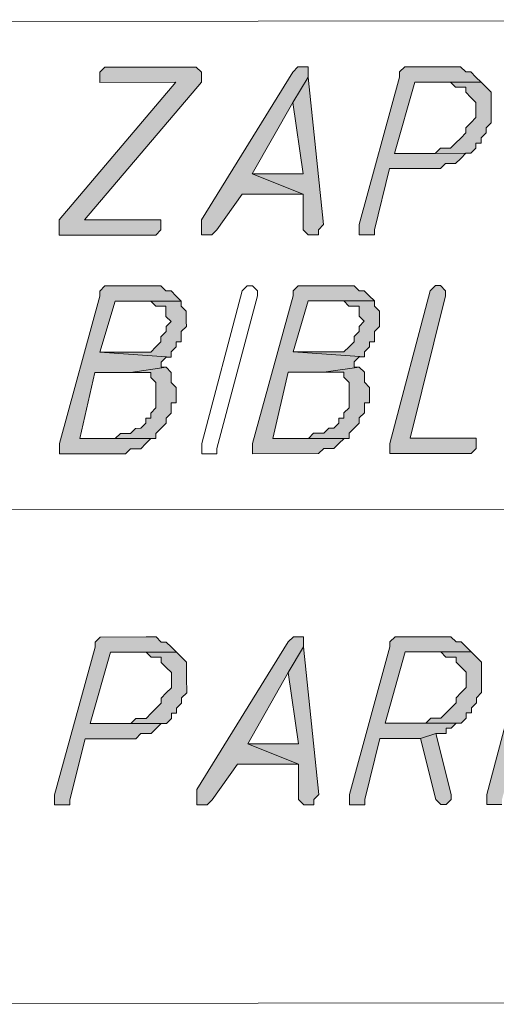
# Model space of a CAD drawing. Header units: inches. Extents: x -5850 to 5646, y 8947 to 13007.
# Tile 363 of 548: x -2358 to -2318, y 9955 to 10036. Entities that reach past the tile are written whole.
import ezdxf

# ---------------------------------------------------------------- set-up
doc = ezdxf.new("R2010")
doc.units = ezdxf.units.IN
doc.header["$MEASUREMENT"] = 0
for name, color, linetype in [('at_Entity', 7, 'Continuous'), ('at_Rect', 7, 'Continuous'), ('at_Solid', 7, 'Continuous')]:
    doc.layers.add(name, color=color, linetype=linetype)

msp = doc.modelspace()

# ---------------------------------------------------------------- hatches: boundary and pattern name
at = {"layer": 'at_Solid', "lineweight": 20}
for points in [[(-2343.834, 10032.538), (-2351.016, 10032.532), (-2351.434, 10032.108), (-2351.433, 10031.266), (-2345.098, 10031.271), (-2354.802, 10019.853), (-2354.801, 10018.587), (-2346.777, 10018.595), (-2346.353, 10019.019), (-2346.354, 10019.861), (-2352.689, 10019.855), (-2342.985, 10031.273), (-2342.986, 10032.115), (-2343.41, 10032.539)], [(-2334.538, 10032.547), (-2334.962, 10032.546), (-2335.385, 10032.122), (-2342.975, 10019.864), (-2342.974, 10018.598), (-2342.132, 10018.599), (-2341.708, 10019.023), (-2339.597, 10021.98), (-2334.528, 10021.985), (-2338.757, 10023.671), (-2335.383, 10029.59), (-2334.119, 10031.699), (-2334.12, 10032.547)], [(-2322.292, 10032.558), (-2326.095, 10032.554), (-2326.513, 10032.13), (-2326.513, 10031.706), (-2329.881, 10019.457), (-2329.88, 10018.61), (-2328.614, 10018.611), (-2328.615, 10019.035), (-2327.353, 10024.105), (-2323.126, 10024.109), (-2322.703, 10024.533), (-2321.861, 10024.533), (-2321.438, 10024.952), (-2321.02, 10025.376), (-2320.596, 10025.377), (-2326.931, 10025.371), (-2325.246, 10031.289), (-2319.754, 10031.294), (-2320.178, 10031.712), (-2320.602, 10032.135), (-2321.026, 10032.135), (-2321.444, 10032.558), (-2321.868, 10032.558)], [(-2334.119, 10031.699), (-2335.383, 10029.59), (-2334.53, 10023.675), (-2338.757, 10023.671), (-2334.528, 10021.985), (-2334.526, 10019.029), (-2334.107, 10018.606), (-2333.259, 10018.607), (-2333.26, 10019.031), (-2332.836, 10019.455)], [(-2319.754, 10031.294), (-2322.291, 10031.292), (-2321.867, 10030.868), (-2321.025, 10030.869), (-2321.024, 10030.445), (-2320.6, 10030.022), (-2320.176, 10029.604), (-2320.175, 10028.338), (-2320.598, 10027.914), (-2321.022, 10027.49), (-2321.021, 10027.066), (-2321.439, 10026.647), (-2321.863, 10026.223), (-2322.286, 10025.799), (-2323.128, 10025.798), (-2323.551, 10025.374), (-2326.931, 10025.371), (-2320.596, 10025.377), (-2320.172, 10025.801), (-2320.173, 10026.225), (-2319.749, 10026.225), (-2319.749, 10026.649), (-2319.326, 10027.067), (-2319.326, 10027.491), (-2318.909, 10027.915), (-2318.91, 10029.181), (-2318.911, 10030.447), (-2319.329, 10030.871)], [(-2347.197, 10014.373), (-2351, 10014.37), (-2351.418, 10013.945), (-2351.417, 10013.522), (-2354.786, 10001.273), (-2354.785, 10000.849), (-2354.785, 10000.425), (-2349.298, 10000.43), (-2348.874, 10000.854), (-2348.027, 10000.855), (-2347.603, 10001.279), (-2347.185, 10001.698), (-2346.762, 10001.698), (-2353.096, 10001.692), (-2351.836, 10007.186), (-2348.88, 10007.189), (-2345.925, 10007.615), (-2346.343, 10007.615), (-2346.343, 10008.039), (-2345.926, 10008.457), (-2345.502, 10008.458), (-2351.413, 10008.876), (-2350.151, 10013.104), (-2344.658, 10013.109), (-2345.083, 10013.527), (-2345.507, 10013.951), (-2345.931, 10013.95), (-2346.349, 10014.374), (-2346.773, 10014.373)], [(-2331.148, 10014.387), (-2334.945, 10014.384), (-2335.369, 10013.96), (-2335.368, 10013.536), (-2338.737, 10001.287), (-2338.736, 10000.863), (-2338.736, 10000.439), (-2333.243, 10000.444), (-2332.82, 10000.869), (-2331.978, 10000.869), (-2331.554, 10001.293), (-2331.137, 10001.712), (-2330.713, 10001.712), (-2337.048, 10001.707), (-2335.787, 10007.201), (-2332.826, 10007.203), (-2329.87, 10007.63), (-2330.294, 10007.629), (-2330.295, 10008.053), (-2329.871, 10008.472), (-2329.447, 10008.472), (-2335.364, 10008.891), (-2334.102, 10013.119), (-2328.609, 10013.124), (-2329.034, 10013.542), (-2329.452, 10013.965), (-2329.876, 10013.965), (-2330.3, 10014.388), (-2330.724, 10014.388)], [(-2323.542, 10014.394), (-2323.965, 10013.97), (-2327.333, 10001.297), (-2327.332, 10000.45), (-2320.574, 10000.456), (-2320.15, 10000.88), (-2320.151, 10001.722), (-2325.644, 10001.717), (-2322.693, 10013.547), (-2322.694, 10013.971), (-2323.118, 10014.394)], [(-2344.658, 10013.109), (-2347.196, 10013.107), (-2346.771, 10012.684), (-2345.929, 10012.684), (-2345.929, 10011.837), (-2345.504, 10011.419), (-2345.928, 10010.995), (-2345.928, 10010.571), (-2346.345, 10010.147), (-2346.345, 10009.723), (-2346.768, 10009.304), (-2347.192, 10008.88), (-2351.413, 10008.876), (-2345.502, 10008.458), (-2345.502, 10008.882), (-2345.079, 10009.306), (-2345.079, 10009.724), (-2344.655, 10009.724), (-2344.656, 10010.572), (-2344.238, 10010.996), (-2344.239, 10011.42), (-2344.239, 10012.262), (-2344.658, 10012.686)], [(-2328.609, 10013.124), (-2331.147, 10013.121), (-2330.723, 10012.698), (-2329.875, 10012.699), (-2329.874, 10011.851), (-2329.45, 10011.433), (-2329.873, 10011.009), (-2329.873, 10010.585), (-2330.296, 10010.161), (-2330.296, 10009.737), (-2330.72, 10009.319), (-2331.143, 10008.894), (-2335.364, 10008.891), (-2329.447, 10008.472), (-2329.448, 10008.896), (-2329.03, 10009.32), (-2329.03, 10009.738), (-2328.606, 10009.739), (-2328.607, 10010.586), (-2328.184, 10011.011), (-2328.184, 10011.434), (-2328.185, 10012.276), (-2328.609, 10012.7)], [(-2345.925, 10007.615), (-2348.88, 10007.189), (-2347.19, 10007.191), (-2347.19, 10006.767), (-2346.766, 10006.349), (-2346.764, 10004.235), (-2347.187, 10003.811), (-2347.187, 10003.387), (-2347.605, 10003.387), (-2347.605, 10002.969), (-2348.028, 10002.545), (-2348.452, 10002.544), (-2348.875, 10002.12), (-2349.718, 10002.119), (-2350.141, 10001.695), (-2353.096, 10001.692), (-2346.762, 10001.698), (-2346.762, 10002.122), (-2346.339, 10002.546), (-2345.921, 10002.97), (-2345.921, 10003.389), (-2345.498, 10003.813), (-2345.498, 10004.655), (-2345.075, 10004.655), (-2345.075, 10005.503), (-2345.076, 10005.927), (-2345.5, 10006.35), (-2345.501, 10007.192)], [(-2329.87, 10007.63), (-2332.826, 10007.203), (-2331.141, 10007.205), (-2331.141, 10006.781), (-2330.717, 10006.363), (-2330.715, 10004.25), (-2331.138, 10003.826), (-2331.138, 10003.402), (-2331.556, 10003.401), (-2331.556, 10002.983), (-2331.979, 10002.559), (-2332.403, 10002.559), (-2332.821, 10002.134), (-2333.669, 10002.134), (-2334.092, 10001.709), (-2337.048, 10001.707), (-2330.713, 10001.712), (-2330.713, 10002.136), (-2330.29, 10002.56), (-2329.866, 10002.985), (-2329.867, 10003.403), (-2329.443, 10003.827), (-2329.444, 10004.669), (-2329.026, 10004.669), (-2329.026, 10005.517), (-2329.027, 10005.941), (-2329.445, 10006.364), (-2329.446, 10007.206)], [(-2347.589, 9985.225), (-2351.392, 9985.221), (-2351.816, 9984.797), (-2351.815, 9984.379), (-2355.184, 9972.124), (-2355.183, 9971.277), (-2353.917, 9971.278), (-2353.917, 9971.702), (-2352.65, 9976.772), (-2348.429, 9976.776), (-2348.006, 9977.2), (-2347.164, 9977.201), (-2346.74, 9977.625), (-2346.317, 9978.049), (-2345.898, 9978.049), (-2352.233, 9978.044), (-2350.549, 9983.956), (-2345.056, 9983.961), (-2345.48, 9984.384), (-2345.905, 9984.802), (-2346.323, 9984.802), (-2346.747, 9985.225), (-2347.171, 9985.225)], [(-2334.919, 9985.236), (-2335.343, 9985.236), (-2335.767, 9984.811), (-2343.356, 9972.559), (-2343.355, 9971.287), (-2342.508, 9971.288), (-2342.09, 9971.712), (-2339.979, 9974.67), (-2334.91, 9974.674), (-2339.138, 9976.36), (-2335.764, 9982.28), (-2334.495, 9984.394), (-2334.496, 9985.236)], [(-2323.092, 9985.246), (-2326.895, 9985.243), (-2327.318, 9984.819), (-2327.318, 9984.401), (-2330.686, 9972.146), (-2330.686, 9971.299), (-2329.414, 9971.3), (-2329.415, 9971.724), (-2328.153, 9976.794), (-2324.774, 9976.797), (-2323.508, 9977.222), (-2322.661, 9977.222), (-2322.661, 9977.646), (-2322.243, 9977.647), (-2321.82, 9978.071), (-2321.396, 9978.071), (-2327.731, 9978.065), (-2326.052, 9983.978), (-2320.559, 9983.983), (-2320.983, 9984.406), (-2321.402, 9984.824), (-2321.826, 9984.824), (-2322.25, 9985.247), (-2322.668, 9985.247)], [(-2315.491, 9985.253), (-2315.915, 9984.829), (-2319.277, 9972.156), (-2319.276, 9971.309), (-2318.01, 9971.31), (-2318.011, 9971.734), (-2316.749, 9976.38), (-2314.214, 9978.496), (-2315.909, 9978.918), (-2314.643, 9984.412), (-2314.643, 9984.83), (-2315.067, 9985.254)], [(-2334.495, 9984.394), (-2335.764, 9982.28), (-2334.911, 9976.364), (-2339.138, 9976.36), (-2334.91, 9974.674), (-2334.907, 9971.719), (-2334.483, 9971.295), (-2333.641, 9971.296), (-2333.641, 9971.72), (-2333.218, 9972.144)], [(-2320.559, 9983.983), (-2323.091, 9983.981), (-2322.666, 9983.557), (-2321.824, 9983.558), (-2321.824, 9983.14), (-2321.4, 9982.716), (-2320.981, 9982.293), (-2320.98, 9981.027), (-2321.398, 9980.603), (-2321.821, 9980.179), (-2321.821, 9979.755), (-2322.244, 9979.336), (-2322.662, 9978.912), (-2323.086, 9978.488), (-2323.933, 9978.487), (-2324.351, 9978.069), (-2327.731, 9978.065), (-2321.396, 9978.071), (-2320.978, 9978.49), (-2320.978, 9978.914), (-2320.554, 9978.914), (-2320.555, 9979.338), (-2320.131, 9979.756), (-2320.132, 9980.18), (-2319.708, 9980.604), (-2319.709, 9981.87), (-2319.711, 9983.142), (-2320.135, 9983.559)], [(-2345.056, 9983.961), (-2347.588, 9983.959), (-2347.169, 9983.535), (-2346.322, 9983.536), (-2346.321, 9983.118), (-2345.903, 9982.694), (-2345.478, 9982.271), (-2345.477, 9981.005), (-2345.901, 9980.581), (-2346.319, 9980.157), (-2346.318, 9979.733), (-2346.742, 9979.314), (-2347.165, 9978.89), (-2347.583, 9978.466), (-2348.431, 9978.465), (-2348.854, 9978.047), (-2352.233, 9978.044), (-2345.898, 9978.049), (-2345.475, 9978.468), (-2345.475, 9978.892), (-2345.052, 9978.892), (-2345.052, 9979.316), (-2344.629, 9979.734), (-2344.629, 9980.158), (-2344.211, 9980.582), (-2344.212, 9981.848), (-2344.213, 9983.12), (-2344.632, 9983.538)], [(-2323.508, 9977.222), (-2324.774, 9976.797), (-2323.504, 9971.729), (-2323.079, 9971.305), (-2322.656, 9971.306), (-2322.238, 9971.73), (-2322.238, 9972.154)]]:
    msp.add_hatch(color=7, dxfattribs=at).paths.add_polyline_path(points)

# ---------------------------------------------------------------- linework, layer by layer
at = {"layer": 'at_Entity', "color": 7, "lineweight": 20}
for p, q in [((-2351.016, 10032.532), (-2351.434, 10032.108)), ((-2343.834, 10032.538), (-2351.016, 10032.532)), ((-2343.41, 10032.539), (-2343.834, 10032.538)), ((-2342.986, 10032.115), (-2343.41, 10032.539)), ((-2334.962, 10032.546), (-2335.385, 10032.122)), ((-2334.538, 10032.547), (-2334.962, 10032.546)), ((-2334.12, 10032.547), (-2334.538, 10032.547)), ((-2334.119, 10031.699), (-2334.12, 10032.547)), ((-2326.095, 10032.554), (-2326.513, 10032.13)), ((-2322.292, 10032.558), (-2326.095, 10032.554)), ((-2321.868, 10032.558), (-2322.292, 10032.558)), ((-2321.444, 10032.558), (-2321.868, 10032.558)), ((-2321.026, 10032.135), (-2321.444, 10032.558)), ((-2351.434, 10032.108), (-2351.433, 10031.266)), ((-2342.985, 10031.273), (-2342.986, 10032.115)), ((-2342.986, 10032.115), (-2342.986, 10032.115)), ((-2335.385, 10032.122), (-2342.975, 10019.864)), ((-2334.119, 10031.699), (-2335.383, 10029.59)), ((-2335.383, 10029.59), (-2334.119, 10031.699)), ((-2332.836, 10019.455), (-2334.119, 10031.699)), ((-2326.513, 10031.706), (-2329.881, 10019.457)), ((-2326.513, 10032.13), (-2326.513, 10031.706)), ((-2320.602, 10032.135), (-2321.026, 10032.135)), ((-2320.178, 10031.712), (-2320.602, 10032.135)), ((-2319.754, 10031.294), (-2320.178, 10031.712)), ((-2320.178, 10031.712), (-2320.178, 10031.712)), ((-2345.098, 10031.271), (-2354.802, 10019.853)), ((-2352.689, 10019.855), (-2342.985, 10031.273)), ((-2351.433, 10031.266), (-2345.098, 10031.271)), ((-2326.931, 10025.371), (-2325.246, 10031.289)), ((-2325.246, 10031.289), (-2319.754, 10031.294)), ((-2319.754, 10031.294), (-2322.291, 10031.292)), ((-2322.291, 10031.292), (-2321.867, 10030.868)), ((-2321.867, 10030.868), (-2321.025, 10030.869)), ((-2321.025, 10030.869), (-2321.024, 10030.445)), ((-2319.329, 10030.871), (-2319.754, 10031.294)), ((-2318.911, 10030.447), (-2319.329, 10030.871)), ((-2319.329, 10030.871), (-2319.329, 10030.871)), ((-2321.024, 10030.445), (-2320.6, 10030.022)), ((-2320.6, 10030.022), (-2320.6, 10030.022)), ((-2320.6, 10030.022), (-2320.176, 10029.604)), ((-2318.91, 10029.181), (-2318.911, 10030.447)), ((-2338.757, 10023.671), (-2335.383, 10029.59)), ((-2335.383, 10029.59), (-2334.53, 10023.675)), ((-2320.176, 10029.604), (-2320.175, 10028.338)), ((-2318.909, 10027.915), (-2318.91, 10029.181)), ((-2320.175, 10028.338), (-2320.598, 10027.914)), ((-2320.598, 10027.914), (-2321.022, 10027.49)), ((-2321.022, 10027.49), (-2321.021, 10027.066)), ((-2320.598, 10027.914), (-2320.598, 10027.914)), ((-2319.326, 10027.491), (-2318.909, 10027.915)), ((-2319.326, 10027.067), (-2319.326, 10027.491)), ((-2321.439, 10026.647), (-2321.863, 10026.223)), ((-2321.021, 10027.066), (-2321.439, 10026.647)), ((-2319.749, 10026.649), (-2319.326, 10027.067)), ((-2319.749, 10026.225), (-2319.749, 10026.649)), ((-2323.128, 10025.798), (-2323.551, 10025.374)), ((-2322.286, 10025.799), (-2323.128, 10025.798)), ((-2321.863, 10026.223), (-2322.286, 10025.799)), ((-2321.863, 10026.223), (-2321.863, 10026.223)), ((-2320.596, 10025.377), (-2320.172, 10025.801)), ((-2320.172, 10025.801), (-2320.173, 10026.225)), ((-2320.173, 10026.225), (-2319.749, 10026.225)), ((-2326.931, 10025.371), (-2320.596, 10025.377)), ((-2320.596, 10025.377), (-2326.931, 10025.371)), ((-2323.551, 10025.374), (-2326.931, 10025.371)), ((-2321.861, 10024.533), (-2321.438, 10024.952)), ((-2321.438, 10024.952), (-2321.02, 10025.376)), ((-2321.438, 10024.952), (-2321.438, 10024.952)), ((-2321.02, 10025.376), (-2320.596, 10025.377)), ((-2328.615, 10019.035), (-2327.353, 10024.105)), ((-2327.353, 10024.105), (-2323.126, 10024.109)), ((-2323.126, 10024.109), (-2322.703, 10024.533)), ((-2322.703, 10024.533), (-2321.861, 10024.533)), ((-2334.53, 10023.675), (-2338.757, 10023.671)), ((-2338.757, 10023.671), (-2334.528, 10021.985)), ((-2334.528, 10021.985), (-2338.757, 10023.671)), ((-2341.708, 10019.023), (-2339.597, 10021.98)), ((-2339.597, 10021.98), (-2334.528, 10021.985)), ((-2334.528, 10021.985), (-2334.526, 10019.029)), ((-2354.802, 10019.853), (-2354.801, 10018.587)), ((-2346.354, 10019.861), (-2352.689, 10019.855)), ((-2346.353, 10019.019), (-2346.354, 10019.861)), ((-2342.975, 10019.864), (-2342.974, 10018.598)), ((-2333.26, 10019.031), (-2332.836, 10019.455)), ((-2329.881, 10019.457), (-2329.88, 10018.61)), ((-2354.801, 10018.587), (-2346.777, 10018.595)), ((-2346.777, 10018.595), (-2346.353, 10019.019)), ((-2342.974, 10018.598), (-2342.132, 10018.599)), ((-2342.132, 10018.599), (-2341.708, 10019.023)), ((-2334.526, 10019.029), (-2334.107, 10018.606)), ((-2334.107, 10018.606), (-2333.259, 10018.607)), ((-2333.259, 10018.607), (-2333.26, 10019.031)), ((-2329.88, 10018.61), (-2328.614, 10018.611)), ((-2328.614, 10018.611), (-2328.615, 10019.035)), ((-2351, 10014.37), (-2351.418, 10013.945)), ((-2347.197, 10014.373), (-2351, 10014.37)), ((-2346.773, 10014.373), (-2347.197, 10014.373)), ((-2346.349, 10014.374), (-2346.773, 10014.373)), ((-2345.931, 10013.95), (-2346.349, 10014.374)), ((-2339.59, 10013.956), (-2339.172, 10014.38)), ((-2339.172, 10014.38), (-2338.748, 10014.38)), ((-2338.748, 10014.38), (-2338.324, 10013.957)), ((-2334.945, 10014.384), (-2335.369, 10013.96)), ((-2331.148, 10014.387), (-2334.945, 10014.384)), ((-2330.724, 10014.388), (-2331.148, 10014.387)), ((-2330.3, 10014.388), (-2330.724, 10014.388)), ((-2329.876, 10013.965), (-2330.3, 10014.388)), ((-2323.542, 10014.394), (-2323.965, 10013.97)), ((-2323.542, 10014.394), (-2323.542, 10014.394)), ((-2323.118, 10014.394), (-2323.542, 10014.394)), ((-2322.694, 10013.971), (-2323.118, 10014.394)), ((-2351.417, 10013.522), (-2354.786, 10001.273)), ((-2351.418, 10013.945), (-2351.417, 10013.522)), ((-2345.507, 10013.951), (-2345.931, 10013.95)), ((-2345.083, 10013.527), (-2345.507, 10013.951)), ((-2344.658, 10013.109), (-2345.083, 10013.527)), ((-2345.083, 10013.527), (-2345.083, 10013.527)), ((-2342.958, 10001.283), (-2339.59, 10013.956)), ((-2338.324, 10013.533), (-2341.692, 10000.861)), ((-2339.59, 10013.956), (-2339.59, 10013.956)), ((-2335.368, 10013.536), (-2338.737, 10001.287)), ((-2338.324, 10013.957), (-2338.324, 10013.533)), ((-2338.324, 10013.533), (-2338.324, 10013.533)), ((-2338.324, 10013.533), (-2338.324, 10013.533)), ((-2335.369, 10013.96), (-2335.368, 10013.536)), ((-2329.452, 10013.965), (-2329.876, 10013.965)), ((-2329.034, 10013.542), (-2329.452, 10013.965)), ((-2328.609, 10013.124), (-2329.034, 10013.542)), ((-2329.034, 10013.542), (-2329.034, 10013.542)), ((-2323.965, 10013.97), (-2327.333, 10001.297)), ((-2325.644, 10001.717), (-2322.693, 10013.547)), ((-2323.965, 10013.97), (-2323.965, 10013.97)), ((-2322.693, 10013.547), (-2322.694, 10013.971)), ((-2351.413, 10008.876), (-2350.151, 10013.104)), ((-2350.151, 10013.104), (-2344.658, 10013.109)), ((-2344.658, 10013.109), (-2347.196, 10013.107)), ((-2347.196, 10013.107), (-2346.771, 10012.684)), ((-2346.771, 10012.684), (-2345.929, 10012.684)), ((-2345.929, 10012.684), (-2345.929, 10011.837)), ((-2344.658, 10012.686), (-2344.658, 10013.109)), ((-2344.239, 10012.262), (-2344.658, 10012.686)), ((-2335.364, 10008.891), (-2334.102, 10013.119)), ((-2334.102, 10013.119), (-2328.609, 10013.124)), ((-2328.609, 10013.124), (-2331.147, 10013.121)), ((-2331.147, 10013.121), (-2330.723, 10012.698)), ((-2330.723, 10012.698), (-2329.875, 10012.699)), ((-2329.875, 10012.699), (-2329.874, 10011.851)), ((-2328.609, 10012.7), (-2328.609, 10013.124)), ((-2328.185, 10012.276), (-2328.609, 10012.7)), ((-2345.929, 10011.837), (-2345.504, 10011.419)), ((-2344.239, 10011.42), (-2344.239, 10012.262)), ((-2329.874, 10011.851), (-2329.45, 10011.433)), ((-2328.184, 10011.434), (-2328.185, 10012.276)), ((-2345.504, 10011.419), (-2345.928, 10010.995)), ((-2345.928, 10010.995), (-2345.928, 10010.571)), ((-2345.504, 10011.419), (-2345.504, 10011.419)), ((-2344.656, 10010.572), (-2344.238, 10010.996)), ((-2344.238, 10010.996), (-2344.239, 10011.42)), ((-2329.45, 10011.433), (-2329.873, 10011.009)), ((-2329.873, 10011.009), (-2329.873, 10010.585)), ((-2329.45, 10011.433), (-2329.45, 10011.433)), ((-2328.607, 10010.586), (-2328.184, 10011.011)), ((-2328.184, 10011.011), (-2328.184, 10011.434)), ((-2345.928, 10010.571), (-2346.345, 10010.147)), ((-2346.345, 10010.147), (-2346.345, 10009.723)), ((-2345.928, 10010.571), (-2345.928, 10010.571)), ((-2344.655, 10009.724), (-2344.656, 10010.572)), ((-2329.873, 10010.585), (-2330.296, 10010.161)), ((-2330.296, 10010.161), (-2330.296, 10009.737)), ((-2329.873, 10010.585), (-2329.873, 10010.585)), ((-2328.606, 10009.739), (-2328.607, 10010.586)), ((-2346.345, 10009.723), (-2346.768, 10009.304)), ((-2345.079, 10009.306), (-2345.079, 10009.724)), ((-2345.079, 10009.724), (-2344.655, 10009.724)), ((-2330.72, 10009.319), (-2331.143, 10008.894)), ((-2330.296, 10009.737), (-2330.72, 10009.319)), ((-2330.72, 10009.319), (-2330.72, 10009.319)), ((-2329.448, 10008.896), (-2329.03, 10009.32)), ((-2329.03, 10009.738), (-2328.606, 10009.739)), ((-2329.03, 10009.32), (-2329.03, 10009.738)), ((-2347.192, 10008.88), (-2351.413, 10008.876)), ((-2351.413, 10008.876), (-2345.502, 10008.458)), ((-2345.502, 10008.458), (-2351.413, 10008.876)), ((-2346.768, 10009.304), (-2347.192, 10008.88)), ((-2346.768, 10009.304), (-2346.768, 10009.304)), ((-2345.502, 10008.882), (-2345.079, 10009.306)), ((-2345.502, 10008.458), (-2345.502, 10008.882)), ((-2331.143, 10008.894), (-2335.364, 10008.891)), ((-2335.364, 10008.891), (-2329.447, 10008.472)), ((-2329.447, 10008.472), (-2335.364, 10008.891)), ((-2329.447, 10008.472), (-2329.448, 10008.896)), ((-2346.343, 10008.039), (-2345.926, 10008.457)), ((-2346.343, 10007.615), (-2346.343, 10008.039)), ((-2346.343, 10008.039), (-2346.343, 10008.039)), ((-2345.926, 10008.457), (-2345.502, 10008.458)), ((-2330.295, 10008.053), (-2329.871, 10008.472)), ((-2330.294, 10007.629), (-2330.295, 10008.053)), ((-2330.295, 10008.053), (-2330.295, 10008.053)), ((-2329.871, 10008.472), (-2329.447, 10008.472)), ((-2353.096, 10001.692), (-2351.836, 10007.186)), ((-2351.836, 10007.186), (-2348.88, 10007.189)), ((-2345.925, 10007.615), (-2348.88, 10007.189)), ((-2348.88, 10007.189), (-2345.925, 10007.615)), ((-2348.88, 10007.189), (-2347.19, 10007.191)), ((-2347.19, 10007.191), (-2347.19, 10006.767)), ((-2345.925, 10007.615), (-2346.343, 10007.615)), ((-2345.501, 10007.192), (-2345.925, 10007.615)), ((-2345.5, 10006.35), (-2345.501, 10007.192)), ((-2337.048, 10001.707), (-2335.787, 10007.201)), ((-2335.787, 10007.201), (-2332.826, 10007.203)), ((-2329.87, 10007.63), (-2332.826, 10007.203)), ((-2332.826, 10007.203), (-2329.87, 10007.63)), ((-2332.826, 10007.203), (-2331.141, 10007.205)), ((-2331.141, 10007.205), (-2331.141, 10006.781)), ((-2329.87, 10007.63), (-2330.294, 10007.629)), ((-2329.446, 10007.206), (-2329.87, 10007.63)), ((-2329.445, 10006.364), (-2329.446, 10007.206)), ((-2347.19, 10006.767), (-2346.766, 10006.349)), ((-2346.766, 10006.349), (-2346.764, 10004.235)), ((-2345.076, 10005.927), (-2345.5, 10006.35)), ((-2331.141, 10006.781), (-2330.717, 10006.363)), ((-2330.717, 10006.363), (-2330.715, 10004.25)), ((-2329.027, 10005.941), (-2329.445, 10006.364)), ((-2345.075, 10005.503), (-2345.076, 10005.927)), ((-2345.075, 10004.655), (-2345.075, 10005.503)), ((-2329.026, 10005.517), (-2329.027, 10005.941)), ((-2329.026, 10004.669), (-2329.026, 10005.517)), ((-2345.498, 10003.813), (-2345.498, 10004.655)), ((-2345.498, 10004.655), (-2345.075, 10004.655)), ((-2329.443, 10003.827), (-2329.444, 10004.669)), ((-2329.444, 10004.669), (-2329.026, 10004.669)), ((-2346.764, 10004.235), (-2347.187, 10003.811)), ((-2347.187, 10003.811), (-2347.187, 10003.387)), ((-2345.921, 10003.389), (-2345.498, 10003.813)), ((-2330.715, 10004.25), (-2331.138, 10003.826)), ((-2331.138, 10003.826), (-2331.138, 10003.402)), ((-2329.867, 10003.403), (-2329.443, 10003.827)), ((-2347.605, 10002.969), (-2348.028, 10002.545)), ((-2347.187, 10003.387), (-2347.605, 10003.387)), ((-2347.605, 10003.387), (-2347.605, 10002.969)), ((-2346.339, 10002.546), (-2345.921, 10002.97)), ((-2345.921, 10002.97), (-2345.921, 10003.389)), ((-2331.556, 10002.983), (-2331.979, 10002.559)), ((-2331.138, 10003.402), (-2331.556, 10003.401)), ((-2331.556, 10003.401), (-2331.556, 10002.983)), ((-2330.29, 10002.56), (-2329.866, 10002.985)), ((-2329.866, 10002.985), (-2329.867, 10003.403)), ((-2349.718, 10002.119), (-2350.141, 10001.695)), ((-2348.875, 10002.12), (-2349.718, 10002.119)), ((-2348.452, 10002.544), (-2348.875, 10002.12)), ((-2348.028, 10002.545), (-2348.452, 10002.544)), ((-2346.762, 10002.122), (-2346.339, 10002.546)), ((-2346.762, 10001.698), (-2346.762, 10002.122)), ((-2346.339, 10002.546), (-2346.339, 10002.546)), ((-2333.669, 10002.134), (-2334.092, 10001.709)), ((-2332.821, 10002.134), (-2333.669, 10002.134)), ((-2332.403, 10002.559), (-2332.821, 10002.134)), ((-2331.979, 10002.559), (-2332.403, 10002.559)), ((-2330.713, 10002.136), (-2330.29, 10002.56)), ((-2330.713, 10001.712), (-2330.713, 10002.136)), ((-2330.29, 10002.56), (-2330.29, 10002.56)), ((-2354.786, 10001.273), (-2354.785, 10000.849)), ((-2353.096, 10001.692), (-2346.762, 10001.698)), ((-2346.762, 10001.698), (-2353.096, 10001.692)), ((-2350.141, 10001.695), (-2353.096, 10001.692)), ((-2348.027, 10000.855), (-2347.603, 10001.279)), ((-2347.603, 10001.279), (-2347.185, 10001.698)), ((-2347.603, 10001.279), (-2347.603, 10001.279)), ((-2347.185, 10001.698), (-2346.762, 10001.698)), ((-2342.957, 10000.436), (-2342.958, 10001.283)), ((-2342.958, 10001.283), (-2342.958, 10001.283)), ((-2338.737, 10001.287), (-2338.736, 10000.863)), ((-2337.048, 10001.707), (-2330.713, 10001.712)), ((-2330.713, 10001.712), (-2337.048, 10001.707)), ((-2334.092, 10001.709), (-2337.048, 10001.707)), ((-2331.978, 10000.869), (-2331.554, 10001.293)), ((-2331.554, 10001.293), (-2331.137, 10001.712)), ((-2331.554, 10001.293), (-2331.554, 10001.293)), ((-2331.137, 10001.712), (-2330.713, 10001.712)), ((-2327.333, 10001.297), (-2327.332, 10000.45)), ((-2320.151, 10001.722), (-2325.644, 10001.717)), ((-2320.15, 10000.88), (-2320.151, 10001.722)), ((-2354.785, 10000.849), (-2354.785, 10000.425)), ((-2354.785, 10000.425), (-2349.298, 10000.43)), ((-2349.298, 10000.43), (-2348.874, 10000.854)), ((-2348.874, 10000.854), (-2348.027, 10000.855)), ((-2341.692, 10000.437), (-2342.957, 10000.436)), ((-2341.692, 10000.861), (-2341.692, 10000.437)), ((-2338.736, 10000.863), (-2338.736, 10000.439)), ((-2338.736, 10000.439), (-2333.243, 10000.444)), ((-2333.243, 10000.444), (-2332.82, 10000.869)), ((-2332.82, 10000.869), (-2331.978, 10000.869)), ((-2327.332, 10000.45), (-2320.574, 10000.456)), ((-2320.574, 10000.456), (-2320.15, 10000.88)), ((-2446.864, 9995.698), (-2200.604, 9995.918)), ((-2351.392, 9985.221), (-2351.816, 9984.797)), ((-2351.816, 9984.797), (-2351.815, 9984.379)), ((-2347.589, 9985.225), (-2351.392, 9985.221)), ((-2347.171, 9985.225), (-2347.589, 9985.225)), ((-2346.747, 9985.225), (-2347.171, 9985.225)), ((-2346.323, 9984.802), (-2346.747, 9985.225)), ((-2345.905, 9984.802), (-2346.323, 9984.802)), ((-2345.48, 9984.384), (-2345.905, 9984.802)), ((-2335.767, 9984.811), (-2343.356, 9972.559)), ((-2335.343, 9985.236), (-2335.767, 9984.811)), ((-2334.919, 9985.236), (-2335.343, 9985.236)), ((-2334.496, 9985.236), (-2334.919, 9985.236)), ((-2334.495, 9984.394), (-2334.496, 9985.236)), ((-2326.895, 9985.243), (-2327.318, 9984.819)), ((-2327.318, 9984.819), (-2327.318, 9984.401)), ((-2323.092, 9985.246), (-2326.895, 9985.243)), ((-2322.668, 9985.247), (-2323.092, 9985.246)), ((-2322.25, 9985.247), (-2322.668, 9985.247)), ((-2321.826, 9984.824), (-2322.25, 9985.247)), ((-2321.402, 9984.824), (-2321.826, 9984.824)), ((-2320.983, 9984.406), (-2321.402, 9984.824)), ((-2315.915, 9984.829), (-2319.277, 9972.156)), ((-2351.815, 9984.379), (-2355.184, 9972.124)), ((-2345.056, 9983.961), (-2345.48, 9984.384)), ((-2345.48, 9984.384), (-2345.48, 9984.384)), ((-2334.495, 9984.394), (-2335.764, 9982.28)), ((-2335.764, 9982.28), (-2334.495, 9984.394)), ((-2333.218, 9972.144), (-2334.495, 9984.394)), ((-2327.318, 9984.401), (-2330.686, 9972.146)), ((-2326.052, 9983.978), (-2320.559, 9983.983)), ((-2320.559, 9983.983), (-2323.091, 9983.981)), ((-2323.091, 9983.981), (-2322.666, 9983.557)), ((-2320.559, 9983.983), (-2320.983, 9984.406)), ((-2320.983, 9984.406), (-2320.983, 9984.406)), ((-2320.135, 9983.559), (-2320.559, 9983.983)), ((-2352.233, 9978.044), (-2350.549, 9983.956)), ((-2350.549, 9983.956), (-2345.056, 9983.961)), ((-2345.056, 9983.961), (-2347.588, 9983.959)), ((-2347.588, 9983.959), (-2347.169, 9983.535)), ((-2347.169, 9983.535), (-2346.322, 9983.536)), ((-2346.322, 9983.536), (-2346.321, 9983.118)), ((-2344.632, 9983.538), (-2345.056, 9983.961)), ((-2344.213, 9983.12), (-2344.632, 9983.538)), ((-2344.632, 9983.538), (-2344.632, 9983.538)), ((-2327.731, 9978.065), (-2326.052, 9983.978)), ((-2322.666, 9983.557), (-2321.824, 9983.558)), ((-2321.824, 9983.558), (-2321.824, 9983.14)), ((-2319.711, 9983.142), (-2320.135, 9983.559)), ((-2320.135, 9983.559), (-2320.135, 9983.559)), ((-2346.321, 9983.118), (-2345.903, 9982.694)), ((-2345.903, 9982.694), (-2345.903, 9982.694)), ((-2345.903, 9982.694), (-2345.478, 9982.271)), ((-2344.212, 9981.848), (-2344.213, 9983.12)), ((-2321.824, 9983.14), (-2321.4, 9982.716)), ((-2321.4, 9982.716), (-2321.4, 9982.716)), ((-2321.4, 9982.716), (-2320.981, 9982.293)), ((-2319.709, 9981.87), (-2319.711, 9983.142)), ((-2345.478, 9982.271), (-2345.477, 9981.005)), ((-2344.211, 9980.582), (-2344.212, 9981.848)), ((-2339.138, 9976.36), (-2335.764, 9982.28)), ((-2335.764, 9982.28), (-2334.911, 9976.364)), ((-2320.981, 9982.293), (-2320.98, 9981.027)), ((-2319.708, 9980.604), (-2319.709, 9981.87)), ((-2345.477, 9981.005), (-2345.901, 9980.581)), ((-2320.98, 9981.027), (-2321.398, 9980.603)), ((-2345.901, 9980.581), (-2346.319, 9980.157)), ((-2346.319, 9980.157), (-2346.318, 9979.733)), ((-2345.901, 9980.581), (-2345.901, 9980.581)), ((-2344.629, 9980.158), (-2344.211, 9980.582)), ((-2344.629, 9979.734), (-2344.629, 9980.158)), ((-2321.398, 9980.603), (-2321.821, 9980.179)), ((-2321.821, 9980.179), (-2321.821, 9979.755)), ((-2321.398, 9980.603), (-2321.398, 9980.603)), ((-2320.132, 9980.18), (-2319.708, 9980.604)), ((-2320.131, 9979.756), (-2320.132, 9980.18)), ((-2346.742, 9979.314), (-2347.165, 9978.89)), ((-2346.318, 9979.733), (-2346.742, 9979.314)), ((-2345.052, 9979.316), (-2344.629, 9979.734)), ((-2345.052, 9978.892), (-2345.052, 9979.316)), ((-2322.244, 9979.336), (-2322.662, 9978.912)), ((-2321.821, 9979.755), (-2322.244, 9979.336)), ((-2320.555, 9979.338), (-2320.131, 9979.756)), ((-2320.554, 9978.914), (-2320.555, 9979.338)), ((-2348.431, 9978.465), (-2348.854, 9978.047)), ((-2347.583, 9978.466), (-2348.431, 9978.465)), ((-2347.165, 9978.89), (-2347.583, 9978.466)), ((-2347.165, 9978.89), (-2347.165, 9978.89)), ((-2345.898, 9978.049), (-2345.475, 9978.468)), ((-2345.475, 9978.468), (-2345.475, 9978.892)), ((-2345.475, 9978.892), (-2345.052, 9978.892)), ((-2323.933, 9978.487), (-2324.351, 9978.069)), ((-2323.086, 9978.488), (-2323.933, 9978.487)), ((-2322.662, 9978.912), (-2323.086, 9978.488)), ((-2322.662, 9978.912), (-2322.662, 9978.912)), ((-2321.396, 9978.071), (-2320.978, 9978.49)), ((-2320.978, 9978.49), (-2320.978, 9978.914)), ((-2320.978, 9978.914), (-2320.554, 9978.914)), ((-2352.233, 9978.044), (-2345.898, 9978.049)), ((-2345.898, 9978.049), (-2352.233, 9978.044)), ((-2348.854, 9978.047), (-2352.233, 9978.044)), ((-2347.164, 9977.201), (-2346.74, 9977.625)), ((-2346.74, 9977.625), (-2346.317, 9978.049)), ((-2346.74, 9977.625), (-2346.74, 9977.625)), ((-2346.317, 9978.049), (-2345.898, 9978.049)), ((-2327.731, 9978.065), (-2321.396, 9978.071)), ((-2321.396, 9978.071), (-2327.731, 9978.065)), ((-2324.351, 9978.069), (-2327.731, 9978.065)), ((-2322.661, 9977.646), (-2322.243, 9977.647)), ((-2322.661, 9977.222), (-2322.661, 9977.646)), ((-2322.243, 9977.647), (-2321.82, 9978.071)), ((-2321.82, 9978.071), (-2321.396, 9978.071)), ((-2353.917, 9971.702), (-2352.65, 9976.772)), ((-2352.65, 9976.772), (-2348.429, 9976.776)), ((-2348.429, 9976.776), (-2348.006, 9977.2)), ((-2348.006, 9977.2), (-2347.164, 9977.201)), ((-2329.415, 9971.724), (-2328.153, 9976.794)), ((-2328.153, 9976.794), (-2324.774, 9976.797)), ((-2323.508, 9977.222), (-2324.774, 9976.797)), ((-2324.774, 9976.797), (-2323.508, 9977.222)), ((-2324.774, 9976.797), (-2323.504, 9971.729)), ((-2322.238, 9972.154), (-2323.508, 9977.222)), ((-2323.508, 9977.222), (-2322.661, 9977.222)), ((-2334.911, 9976.364), (-2339.138, 9976.36)), ((-2339.138, 9976.36), (-2334.91, 9974.674)), ((-2334.91, 9974.674), (-2339.138, 9976.36)), ((-2342.09, 9971.712), (-2339.979, 9974.67)), ((-2339.979, 9974.67), (-2334.91, 9974.674)), ((-2334.91, 9974.674), (-2334.907, 9971.719)), ((-2343.356, 9972.559), (-2343.355, 9971.287)), ((-2355.184, 9972.124), (-2355.183, 9971.277)), ((-2334.907, 9971.719), (-2334.483, 9971.295)), ((-2333.641, 9971.72), (-2333.218, 9972.144)), ((-2333.641, 9971.296), (-2333.641, 9971.72)), ((-2330.686, 9972.146), (-2330.686, 9971.299)), ((-2329.414, 9971.3), (-2329.415, 9971.724)), ((-2323.504, 9971.729), (-2323.504, 9971.729)), ((-2323.504, 9971.729), (-2323.079, 9971.305)), ((-2322.656, 9971.306), (-2322.238, 9971.73)), ((-2322.238, 9971.73), (-2322.238, 9972.154)), ((-2322.238, 9972.154), (-2322.238, 9972.154)), ((-2319.277, 9972.156), (-2319.276, 9971.309)), ((-2355.183, 9971.277), (-2353.917, 9971.278)), ((-2353.917, 9971.278), (-2353.917, 9971.702)), ((-2343.355, 9971.287), (-2342.508, 9971.288)), ((-2342.508, 9971.288), (-2342.09, 9971.712)), ((-2334.483, 9971.295), (-2333.641, 9971.296)), ((-2330.686, 9971.299), (-2329.414, 9971.3)), ((-2323.079, 9971.305), (-2322.656, 9971.306)), ((-2319.276, 9971.309), (-2318.01, 9971.31))]:
    msp.add_line(p, q, dxfattribs=at)
at = {"layer": 'at_Rect', "color": 7, "lineweight": 20}
for p, q in [((-2446.9, 10036.25), (-2200.64, 10036.47)), ((-2200.567, 9954.948), (-2446.827, 9954.728))]:
    msp.add_line(p, q, dxfattribs=at)

doc.saveas('drawing.dxf')
